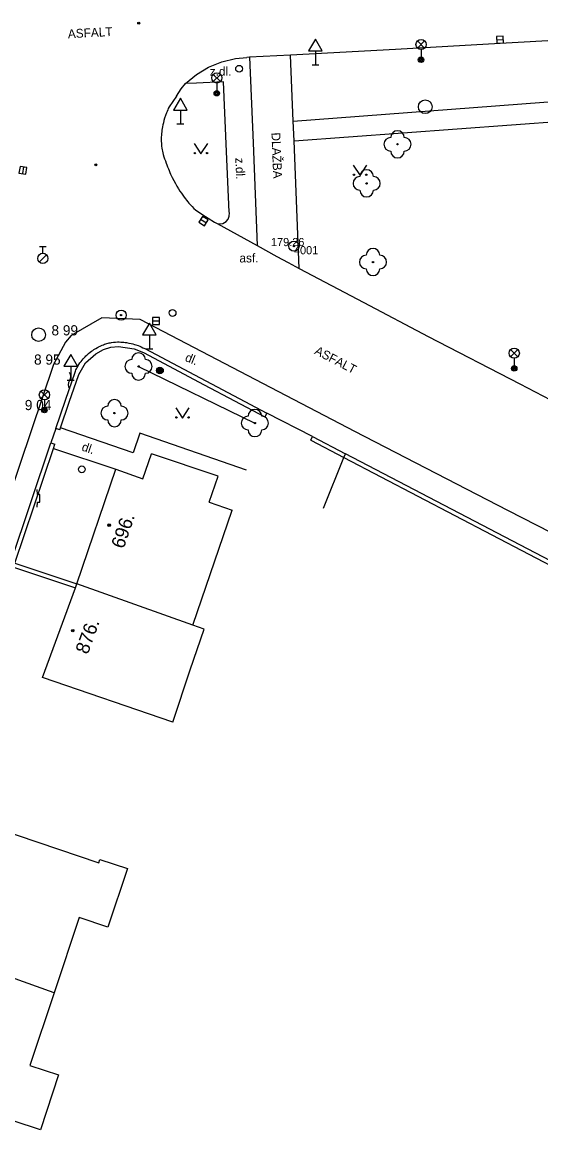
# Model space of a CAD drawing. Extents: x -538441 to -536770, y -1181008 to -1179809.
# Drawn here: x -538092.8 to -538054.7, y -1180709.2 to -1180627.8 of the extents above; entities that cross this region are included whole.
import ezdxf

# ---------------------------------------------------------------- set-up
doc = ezdxf.new("R2010")
doc.units = 0
for name, color, linetype in [('Vrstva 10', 7, 'Continuous'), ('Vrstva 11', 7, 'Continuous'), ('Vrstva 20', 7, 'Continuous'), ('Vrstva 21', 7, 'Continuous'), ('Vrstva 22', 7, 'Continuous'), ('Vrstva 23', 7, 'Continuous'), ('Vrstva 24', 7, 'Continuous'), ('Vrstva 25', 7, 'Continuous'), ('Vrstva 27', 7, 'Continuous'), ('Vrstva 28', 7, 'Continuous'), ('Vrstva 33', 7, 'Continuous'), ('Vrstva 34', 7, 'Continuous'), ('Vrstva 36', 7, 'Continuous'), ('Vrstva 39', 7, 'Continuous'), ('Vrstva 4', 7, 'Continuous'), ('Vrstva 40', 7, 'Continuous'), ('Vrstva 47', 7, 'Continuous'), ('Vrstva 5', 7, 'Continuous'), ('Vrstva 7', 7, 'Continuous'), ('Vrstva 8', 7, 'Continuous')]:
    doc.layers.add(name, color=color, linetype=linetype)

msp = doc.modelspace()

# ---------------------------------------------------------------- linework, layer by layer
at = {"layer": 'Vrstva 10'}
for p, q in [((-538057.69, -1180629.37), (-538065.395, -1180629.796)), ((-538046.63, -1180628.751), (-538057.69, -1180629.37)), ((-538073.1, -1180630.22), (-538076.11, -1180630.37)), ((-538065.395, -1180629.796), (-538073.1, -1180630.22)), ((-538076.11, -1180630.37), (-538076.31, -1180630.39)), ((-538072.46, -1180645.89), (-538067.725, -1180648.39)), ((-538067.725, -1180648.39), (-538062.99, -1180650.89)), ((-538086.96, -1180649.51), (-538089.23, -1180650.81)), ((-538084.14, -1180649.63), (-538086.96, -1180649.51)), ((-538081.84, -1180650.83), (-538084.14, -1180649.63)), ((-538068.385, -1180657.868), (-538081.84, -1180650.83)), ((-538062.99, -1180650.89), (-538056.245, -1180654.38)), ((-538090.51, -1180652.96), (-538094.67, -1180665.24)), ((-538056.245, -1180654.38), (-538049.5, -1180657.87)), ((-538057.12, -1180663.665), (-538068.385, -1180657.868)), ((-538045.84, -1180669.47), (-538057.12, -1180663.665))]:
    msp.add_line(p, q, dxfattribs=at)
for points in [[(-538080.81, -1180632.3), (-538080.013, -1180631.635), (-538079.123, -1180631.1), (-538078.162, -1180630.708), (-538077.152, -1180630.469), (-538076.31, -1180630.39)], [(-538081.47, -1180633.24), (-538081.136, -1180632.706), (-538080.81, -1180632.3)], [(-538081.47, -1180633.24), (-538082.031, -1180634.027), (-538082.083, -1180634.138), (-538082.131, -1180634.246), (-538082.176, -1180634.351), (-538082.217, -1180634.454), (-538082.291, -1180634.652), (-538082.353, -1180634.84), (-538082.405, -1180635.015), (-538082.449, -1180635.18), (-538082.485, -1180635.334), (-538082.514, -1180635.479), (-538082.538, -1180635.614), (-538082.557, -1180635.74), (-538082.572, -1180635.858), (-538082.584, -1180635.968), (-538082.592, -1180636.071), (-538082.602, -1180636.263), (-538082.604, -1180636.429), (-538082.601, -1180636.572), (-538082.595, -1180636.697), (-538082.587, -1180636.805), (-538082.577, -1180636.899), (-538082.555, -1180637.061), (-538082.534, -1180637.181), (-538082.516, -1180637.269), (-538082.485, -1180637.401), (-538082.45, -1180637.53), (-538082.402, -1180637.688), (-538082.352, -1180637.843), (-538082.3, -1180637.995), (-538082.247, -1180638.144), (-538082.193, -1180638.29), (-538082.138, -1180638.432), (-538082.082, -1180638.57), (-538082.025, -1180638.704), (-538081.968, -1180638.835), (-538081.911, -1180638.962), (-538081.794, -1180639.207), (-538081.678, -1180639.436), (-538081.563, -1180639.65), (-538081.449, -1180639.849), (-538081.338, -1180640.034), (-538081.23, -1180640.204), (-538081.126, -1180640.363), (-538081.024, -1180640.509), (-538080.926, -1180640.643), (-538080.832, -1180640.768), (-538080.742, -1180640.883), (-538080.655, -1180640.988), (-538080.572, -1180641.086)], [(-538080.572, -1180641.086), (-538080.493, -1180641.175), (-538080.341, -1180641.339), (-538080.204, -1180641.478), (-538080.081, -1180641.595), (-538079.63, -1180641.91)], [(-538079.63, -1180641.91), (-538078.7, -1180642.48), (-538078.493, -1180642.582), (-538075.55, -1180644.2)], [(-538075.55, -1180644.2), (-538074.096, -1180645.009), (-538073.279, -1180645.453), (-538072.46, -1180645.89)], [(-538089.23, -1180650.81), (-538089.64, -1180651.3), (-538090.51, -1180652.96)]]:
    msp.add_lwpolyline(points, dxfattribs=at)
at = {"layer": 'Vrstva 11'}
for p, q in [((-538076.11, -1180630.37), (-538075.85, -1180636.66)), ((-538072.92, -1180635.06), (-538020.024, -1180631.057)), ((-538077.8, -1180637.3), (-538078.02, -1180632.19)), ((-538072.842, -1180636.525), (-538019.87, -1180632.61)), ((-538075.85, -1180636.66), (-538075.55, -1180644.2)), ((-538077.61, -1180641.75), (-538077.8, -1180637.3)), ((-538084.66, -1180659.44), (-538090.01, -1180657.61)), ((-538084.18, -1180657.99), (-538084.66, -1180659.44)), ((-538076.34, -1180660.7), (-538084.18, -1180657.99)), ((-538090.52, -1180659.12), (-538085.93, -1180660.65))]:
    msp.add_line(p, q, dxfattribs=at)
for points in [[(-538072.842, -1180636.525), (-538072.92, -1180635.06), (-538073.1, -1180630.22)], [(-538078.02, -1180632.19), (-538080.01, -1180632.28), (-538080.81, -1180632.3)], [(-538072.46, -1180645.89), (-538072.842, -1180636.525)], [(-538078.493, -1180642.582), (-538078.26, -1180642.614), (-538078.07, -1180642.58), (-538077.829, -1180642.444), (-538077.68, -1180642.262), (-538077.6, -1180642.041), (-538077.598, -1180641.806), (-538077.61, -1180641.75)]]:
    msp.add_lwpolyline(points, dxfattribs=at)
at = {"layer": 'Vrstva 20'}
for centre, radius in [((-538084.26, -1180627.87), 0.075), ((-538084.26, -1180627.87), 0.0204), ((-538087.41, -1180638.28), 0.075), ((-538087.41, -1180638.28), 0.0204)]:
    msp.add_circle(centre, radius, dxfattribs=at)
at = {"layer": 'Vrstva 21'}
msp.add_line((-538084.27, -1180653.09), (-538075.72, -1180657.25), dxfattribs=at)
for centre, radius in [((-538072.85, -1180644.25), 0.375), ((-538072.85, -1180644.25), 0.05), ((-538085.55, -1180649.32), 0.375), ((-538085.55, -1180649.32), 0.05)]:
    msp.add_circle(centre, radius, dxfattribs=at)
at = {"layer": 'Vrstva 22'}
for centre in [(-538065.24, -1180636.77), (-538067.51, -1180639.64), (-538067.04, -1180645.42), (-538084.27, -1180653.09), (-538086.04, -1180656.52), (-538075.72, -1180657.25)]:
    msp.add_circle(centre, 0.05, dxfattribs=at)
for centre, start, end in [((-538065.24, -1180636.27), 0, 180), ((-538065.74, -1180636.77), 90, 270), ((-538064.74, -1180636.77), 270, 90), ((-538065.24, -1180637.27), 180, 0), ((-538068.01, -1180639.64), 90, 270), ((-538067.51, -1180639.14), 0, 180), ((-538067.01, -1180639.64), 270, 90), ((-538067.51, -1180640.14), 180, 0), ((-538067.04, -1180644.92), 0, 180), ((-538067.54, -1180645.42), 90, 270), ((-538066.54, -1180645.42), 270, 90), ((-538067.04, -1180645.92), 180, 0), ((-538084.27, -1180652.59), 0, 180), ((-538084.77, -1180653.09), 90, 270), ((-538083.77, -1180653.09), 270, 90), ((-538084.27, -1180653.59), 180, 0), ((-538086.54, -1180656.52), 90, 270), ((-538086.04, -1180656.02), 0, 180), ((-538085.54, -1180656.52), 270, 90), ((-538075.72, -1180656.75), 0, 180), ((-538086.04, -1180657.02), 180, 0), ((-538076.22, -1180657.25), 90, 270), ((-538075.22, -1180657.25), 270, 90), ((-538075.72, -1180657.75), 180, 0)]:
    msp.add_arc(centre, 0.5, start, end, dxfattribs=at)
at = {"layer": 'Vrstva 24'}
for p, q in [((-538091.709, -1180662.499), (-538091.71, -1180662.131)), ((-538091.526, -1180662.5), (-538091.709, -1180662.499)), ((-538091.526, -1180663.052), (-538091.526, -1180662.5)), ((-538091.71, -1180663.42), (-538091.709, -1180663.052)), ((-538091.709, -1180663.052), (-538091.526, -1180663.052))]:
    msp.add_line(p, q, dxfattribs=at)
for centre, start, end in [((-538089.74, -1180653.83), 323.1301, 36.8699), ((-538088.94, -1180654.43), 143.1301, 216.8699)]:
    msp.add_arc(centre, 0.5, start, end, dxfattribs=at)
at = {"layer": 'Vrstva 25'}
for radius in [0.25, 0.2, 0.15, 0.1, 0.05]:
    msp.add_circle((-538082.7, -1180653.39), radius, dxfattribs=at)
at = {"layer": 'Vrstva 27'}
for p, q in [((-538057.962, -1180629.093), (-538057.462, -1180629.065)), ((-538092.729, -1180638.433), (-538092.811, -1180638.927)), ((-538079.707, -1180642.277), (-538079.281, -1180642.539)), ((-538083.24, -1180649.75), (-538082.74, -1180649.75))]:
    msp.add_line(p, q, dxfattribs=at)
for points in [[(-538057.948, -1180629.342), (-538057.449, -1180629.315), (-538057.476, -1180628.816), (-538057.975, -1180628.843)], [(-538092.975, -1180638.392), (-538093.058, -1180638.885), (-538092.565, -1180638.968), (-538092.482, -1180638.475)], [(-538079.838, -1180642.49), (-538079.412, -1180642.752), (-538079.15, -1180642.326), (-538079.576, -1180642.064)], [(-538083.24, -1180650), (-538082.74, -1180650), (-538082.74, -1180649.5), (-538083.24, -1180649.5)]]:
    msp.add_lwpolyline(points, close=True, dxfattribs=at)
for centre in [(-538063.2, -1180634.01), (-538091.62, -1180650.76)]:
    msp.add_circle(centre, 0.5, dxfattribs=at)
at = {"layer": 'Vrstva 28'}
for p, q in [((-538091.56, -1180644.275), (-538091.06, -1180644.275)), ((-538091.31, -1180644.775), (-538091.31, -1180644.275)), ((-538091.568, -1180645.422), (-538091.038, -1180644.892))]:
    msp.add_line(p, q, dxfattribs=at)
for centre, radius in [((-538076.88, -1180631.22), 0.25), ((-538091.31, -1180645.15), 0.375), ((-538081.773, -1180649.163), 0.25), ((-538088.44, -1180660.65), 0.25)]:
    msp.add_circle(centre, radius, dxfattribs=at)
at = {"layer": 'Vrstva 33'}
for p, q in [((-538063.775, -1180629.7), (-538063.245, -1180629.17)), ((-538063.775, -1180629.17), (-538063.245, -1180629.7)), ((-538063.51, -1180629.81), (-538063.51, -1180630.56)), ((-538078.785, -1180632.16), (-538078.255, -1180631.63)), ((-538078.785, -1180631.63), (-538078.255, -1180632.16)), ((-538078.52, -1180632.27), (-538078.52, -1180633.02)), ((-538056.925, -1180652.38), (-538056.395, -1180651.85)), ((-538056.925, -1180651.85), (-538056.395, -1180652.38)), ((-538056.66, -1180652.49), (-538056.66, -1180653.24)), ((-538091.455, -1180655.44), (-538090.925, -1180654.91)), ((-538091.455, -1180654.91), (-538090.925, -1180655.44)), ((-538091.19, -1180655.55), (-538091.19, -1180656.3))]:
    msp.add_line(p, q, dxfattribs=at)
for centre, radius in [((-538063.51, -1180629.435), 0.375), ((-538063.51, -1180630.56), 0.2), ((-538063.51, -1180630.56), 0.145), ((-538063.51, -1180630.56), 0.0876), ((-538078.52, -1180631.895), 0.375), ((-538078.52, -1180633.02), 0.2), ((-538078.52, -1180633.02), 0.145), ((-538078.52, -1180633.02), 0.0876), ((-538056.66, -1180652.115), 0.375), ((-538056.66, -1180653.24), 0.2), ((-538056.66, -1180653.24), 0.145), ((-538056.66, -1180653.24), 0.0876), ((-538091.19, -1180655.175), 0.375), ((-538091.19, -1180656.3), 0.2), ((-538091.19, -1180656.3), 0.145), ((-538091.19, -1180656.3), 0.0876)]:
    msp.add_circle(centre, radius, dxfattribs=at)
at = {"layer": 'Vrstva 34'}
for p, q in [((-538071.27, -1180629.912), (-538071.27, -1180630.93)), ((-538071.52, -1180630.93), (-538071.02, -1180630.93)), ((-538081.2, -1180634.252), (-538081.2, -1180635.27)), ((-538081.45, -1180635.27), (-538080.95, -1180635.27)), ((-538083.478, -1180650.773), (-538083.478, -1180651.791)), ((-538083.728, -1180651.791), (-538083.228, -1180651.791)), ((-538089.256, -1180653.07), (-538089.256, -1180654.088)), ((-538089.506, -1180654.088), (-538089.006, -1180654.088))]:
    msp.add_line(p, q, dxfattribs=at)
for points in [[(-538071.77, -1180629.912), (-538070.77, -1180629.912), (-538071.27, -1180629.046)], [(-538081.7, -1180634.252), (-538080.7, -1180634.252), (-538081.2, -1180633.386)], [(-538083.978, -1180650.773), (-538082.978, -1180650.773), (-538083.478, -1180649.907)], [(-538089.756, -1180653.07), (-538088.756, -1180653.07), (-538089.256, -1180652.204)]]:
    msp.add_lwpolyline(points, close=True, dxfattribs=at)
at = {"layer": 'Vrstva 36'}
for points in [[(-538080.185, -1180636.713), (-538079.685, -1180637.463), (-538079.185, -1180636.713)], [(-538068.489, -1180638.308), (-538067.989, -1180639.058), (-538067.488, -1180638.308)], [(-538081.541, -1180656.139), (-538081.041, -1180656.889), (-538080.541, -1180656.139)]]:
    msp.add_lwpolyline(points, dxfattribs=at)
for centre in [(-538080.135, -1180637.413), (-538079.236, -1180637.413), (-538068.439, -1180639.008), (-538067.54, -1180639.008), (-538081.491, -1180656.839), (-538080.592, -1180656.839)]:
    msp.add_circle(centre, 0.05, dxfattribs=at)
at = {"layer": 'Vrstva 39'}
for centre, radius in [((-538086.429, -1180664.753), 0.09), ((-538086.429, -1180664.753), 0.0398), ((-538089.103, -1180672.51), 0.09), ((-538089.103, -1180672.51), 0.0398)]:
    msp.add_circle(centre, radius, dxfattribs=at)
at = {"layer": 'Vrstva 5'}
for p, q in [((-538083.955, -1180661.346), (-538083.33, -1180659.5)), ((-538078.43, -1180661.16), (-538083.33, -1180659.5)), ((-538088.81, -1180669.07), (-538085.93, -1180660.65)), ((-538085.93, -1180660.65), (-538083.955, -1180661.346)), ((-538079.075, -1180663.066), (-538078.43, -1180661.16)), ((-538079.075, -1180663.066), (-538077.39, -1180663.66)), ((-538080.28, -1180672.11), (-538077.39, -1180663.66)), ((-538088.913, -1180669.352), (-538088.81, -1180669.07)), ((-538080.28, -1180672.11), (-538088.81, -1180669.07)), ((-538091.32, -1180675.95), (-538088.913, -1180669.352)), ((-538080.47, -1180675.39), (-538079.46, -1180672.4)), ((-538079.46, -1180672.4), (-538080.28, -1180672.11)), ((-538081.74, -1180679.22), (-538080.47, -1180675.39)), ((-538081.74, -1180679.22), (-538091.32, -1180675.95)), ((-538095.09, -1180686.89), (-538087.19, -1180689.55)), ((-538087.19, -1180689.55), (-538087.11, -1180689.32)), ((-538087.11, -1180689.32), (-538085.09, -1180689.99)), ((-538085.09, -1180689.99), (-538086.52, -1180694.29)), ((-538088.64, -1180693.58), (-538090.48, -1180699.11)), ((-538086.52, -1180694.29), (-538088.64, -1180693.58)), ((-538090.48, -1180699.11), (-538098.12, -1180696.37)), ((-538090.48, -1180699.11), (-538092.26, -1180704.45)), ((-538092.26, -1180704.45), (-538090.15, -1180705.15)), ((-538090.15, -1180705.15), (-538091.48, -1180709.18)), ((-538091.48, -1180709.18), (-538093.48, -1180708.52))]:
    msp.add_line(p, q, dxfattribs=at)
at = {"layer": 'Vrstva 7'}
for p, q in [((-538083.906, -1180652.074), (-538079.448, -1180654.434)), ((-538083.82, -1180651.78), (-538079.335, -1180654.155)), ((-538079.448, -1180654.434), (-538074.99, -1180656.795)), ((-538090.066, -1180657.738), (-538090.01, -1180657.61)), ((-538071.619, -1180658.516), (-538069.183, -1180659.789)), ((-538093.375, -1180667.554), (-538090.52, -1180659.12)), ((-538090.52, -1180659.12), (-538090.426, -1180658.796)), ((-538069.183, -1180659.789), (-538069.07, -1180659.51)), ((-538046.46, -1180671.31), (-538069.07, -1180659.51)), ((-538070.689, -1180663.498), (-538069.183, -1180659.789)), ((-538069.183, -1180659.789), (-538046.557, -1180671.598)), ((-538093.471, -1180667.839), (-538088.913, -1180669.352))]:
    msp.add_line(p, q, dxfattribs=at)
for points in [[(-538090.066, -1180657.738), (-538090.35, -1180657.64), (-538089.64, -1180655.575), (-538088.93, -1180653.51), (-538088.9, -1180653.428), (-538088.868, -1180653.349), (-538088.835, -1180653.274), (-538088.801, -1180653.202), (-538088.765, -1180653.133), (-538088.729, -1180653.067), (-538088.653, -1180652.941), (-538088.577, -1180652.826), (-538088.5, -1180652.722), (-538088.424, -1180652.626), (-538088.349, -1180652.538), (-538088.277, -1180652.458), (-538088.206, -1180652.385), (-538088.138, -1180652.318), (-538088.072, -1180652.257), (-538087.945, -1180652.146), (-538087.83, -1180652.053), (-538087.727, -1180651.975), (-538087.634, -1180651.91), (-538087.552, -1180651.855), (-538087.405, -1180651.764), (-538087.293, -1180651.7), (-538087.208, -1180651.654), (-538087.08, -1180651.59), (-538086.95, -1180651.53), (-538086.858, -1180651.492), (-538086.767, -1180651.458), (-538086.679, -1180651.429), (-538086.591, -1180651.403), (-538086.506, -1180651.381), (-538086.423, -1180651.362), (-538086.342, -1180651.346), (-538086.262, -1180651.332), (-538086.107, -1180651.311), (-538085.96, -1180651.299), (-538085.822, -1180651.293), (-538085.691, -1180651.293), (-538085.569, -1180651.296), (-538085.454, -1180651.304), (-538085.346, -1180651.313), (-538085.245, -1180651.325), (-538085.151, -1180651.339), (-538084.975, -1180651.37), (-538084.823, -1180651.403), (-538084.69, -1180651.437), (-538084.576, -1180651.47), (-538084.477, -1180651.501), (-538084.306, -1180651.561)], [(-538090.01, -1180657.61), (-538089.368, -1180655.706), (-538088.669, -1180653.673), (-538088.178, -1180652.827), (-538087.422, -1180652.16), (-538086.836, -1180651.84), (-538086.301, -1180651.674), (-538085.737, -1180651.618), (-538084.601, -1180651.788), (-538083.906, -1180652.074)], [(-538084.306, -1180651.561), (-538084.181, -1180651.611), (-538084.088, -1180651.65), (-538083.952, -1180651.713), (-538083.82, -1180651.78)], [(-538079.335, -1180654.155), (-538074.85, -1180656.53), (-538074.99, -1180656.795)], [(-538093.66, -1180667.46), (-538090.71, -1180658.7), (-538090.426, -1180658.796)], [(-538071.619, -1180658.516), (-538071.48, -1180658.25), (-538069.07, -1180659.51)], [(-538093.66, -1180667.46), (-538093.375, -1180667.554), (-538088.81, -1180669.07)]]:
    msp.add_lwpolyline(points, dxfattribs=at)
at = {"layer": 'Vrstva 8'}
for p, q in [((-538071.48, -1180658.25), (-538074.85, -1180656.53)), ((-538090.35, -1180657.64), (-538090.71, -1180658.7))]:
    msp.add_line(p, q, dxfattribs=at)

# ---------------------------------------------------------------- texts
at = {"layer": 'Vrstva 22'}
msp.add_text('179.26', height=0.6, dxfattribs=at).set_placement((-538074.539, -1180644.25))
at = {"layer": 'Vrstva 23'}
msp.add_text('4001', height=0.6, dxfattribs=at).set_placement((-538072.85, -1180644.85))
at = {"layer": 'Vrstva 4'}
for s, p in [(' 8 99', (-538090.949, -1180650.81)), (' 8 95', (-538092.23, -1180652.96)), (' 9 04', (-538092.908, -1180656.3))]:
    msp.add_text(s, height=0.75, dxfattribs=at).set_placement(p)
at = {"layer": 'Vrstva 40'}
for s, rotation, p in [('ASFALT', 2.97144, (-538089.449, -1180628.981)), ('DLAŽBA', 272.33879, (-538074.506, -1180635.914)), ('z.dl.', 272.27847, (-538077.161, -1180637.764)), ('dl.', 337.78984, (-538080.909, -1180652.669)), ('ASFALT', 332.48292, (-538071.393, -1180652.141)), ('dl.', 341.42188, (-538088.502, -1180659.256))]:
    msp.add_text(s, height=0.65, rotation=rotation, dxfattribs=at).set_placement(p)
for s, p in [('z.dl.', (-538079.04, -1180631.737)), ('asf.', (-538076.855, -1180645.449))]:
    msp.add_text(s, height=0.65, dxfattribs=at).set_placement(p)
at = {"layer": 'Vrstva 47'}
for s, rotation, p in [('696.', 71.11712, (-538085.369, -1180666.541)), ('876.', 69.95673, (-538088.006, -1180674.294))]:
    msp.add_text(s, height=1, rotation=rotation, dxfattribs=at).set_placement(p)

doc.saveas('drawing.dxf')
